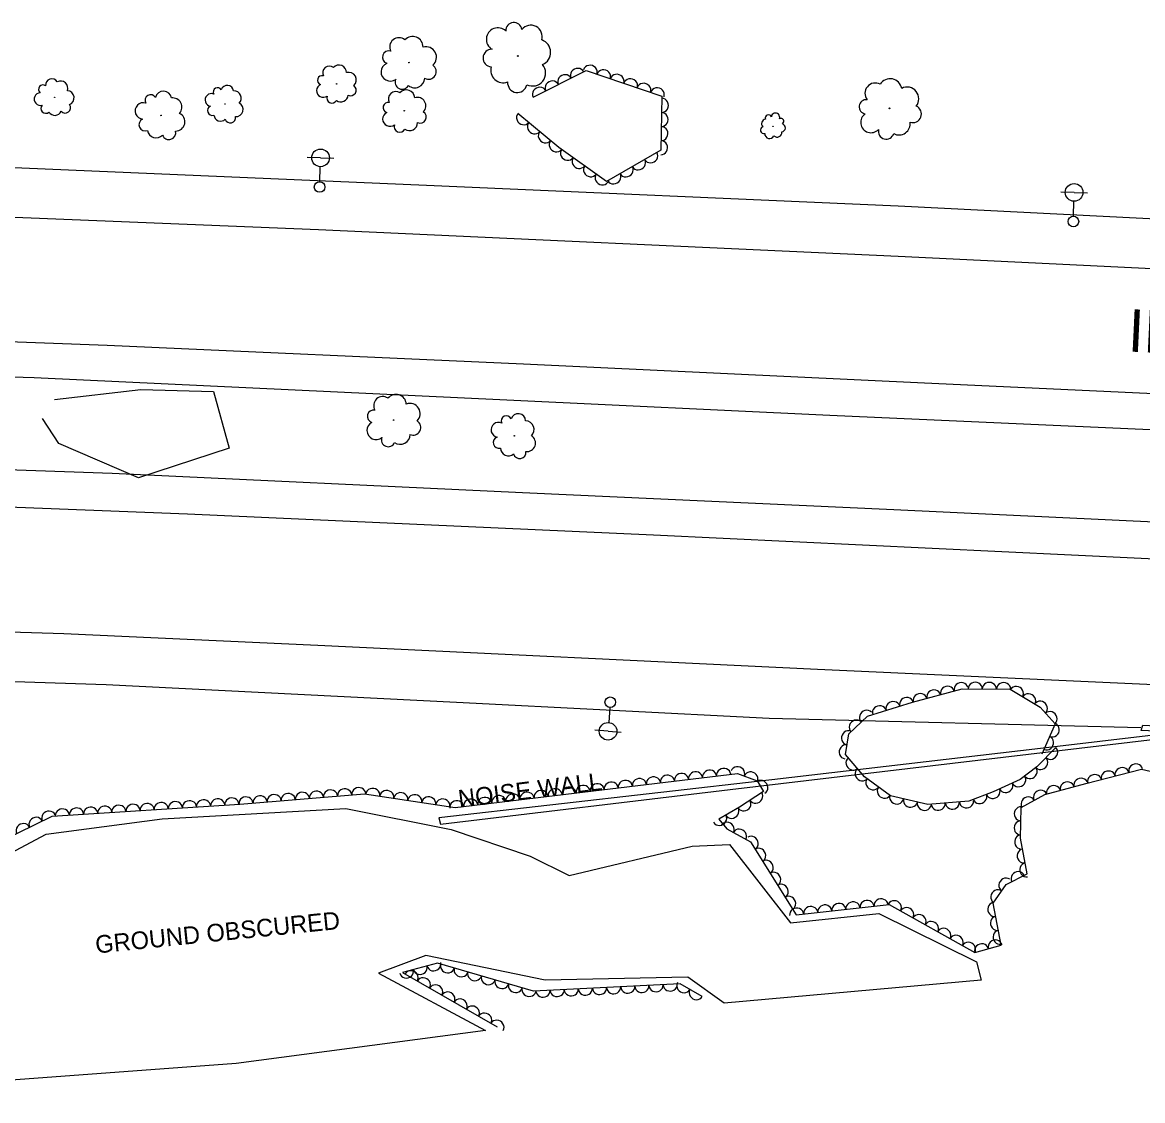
# Model space of a CAD drawing. Extents: x 1722896 to 1754269, y 648279 to 666297.
# Drawn here: x 1735088.8 to 1735405.4, y 649761.9 to 650066.8 of the extents above; entities that cross this region are included whole.
import ezdxf

# ---------------------------------------------------------------- set-up
doc = ezdxf.new("R2010")
doc.units = 0
for name, color, linetype in [('DESIGN - SCRATCH - User 1', 7, 'Continuous'), ('DESIGN - SHEET - Linework', 7, 'Continuous'), ('SURVEY - CENTERLINE - Preliminary', 7, 'Continuous'), ('SURVEY - CENTERLINE - Preliminary Text', 7, 'Continuous'), ('SURVEY - DTM - Breaklines', 7, 'Continuous'), ('SURVEY - VEGETATION - Features with Text', 7, 'Continuous')]:
    doc.layers.add(name, color=color, linetype=linetype)

msp = doc.modelspace()

# ---------------------------------------------------------------- linework, layer by layer
at = {"layer": 'DESIGN - SCRATCH - User 1'}
for points in [[(1736125.57, 649832.22), (1736052, 649835.69), (1735962.55, 649840.28), (1735874.14, 649844.23), (1735782.88, 649848.59), (1735690.56, 649853.1), (1735584.95, 649857.91), (1735489.6, 649862.8), (1735405.06, 649866.54), (1735405.54, 649868.02), (1735523.66, 649861.97), (1735640.52, 649856.46), (1735766.53, 649850.84), (1735910.71, 649843.59), (1736023.76, 649838.28), (1736125.36, 649833.07), (1736125.43, 649832.78)], [(1736122.99, 649831.1), (1736016.28, 649835.92), (1735895.24, 649841.71), (1735795.47, 649846.49), (1735691.61, 649851.66), (1735438.18, 649863.96), (1735410.18, 649865.44), (1735376.63, 649861.4), (1735300.66, 649852.57), (1735206.55, 649841.81), (1735207.01, 649840.09), (1735288.87, 649849.86), (1735408.97, 649864.1), (1735508.79, 649859.25), (1735631.46, 649852.89), (1735768.89, 649846.11), (1735913.81, 649839.55), (1736098.39, 649830.52), (1736123.6, 649830.14), (1736122.99, 649831.1)]]:
    msp.add_lwpolyline(points, dxfattribs=at)
at = {"layer": 'SURVEY - CENTERLINE - Preliminary'}
msp.add_lwpolyline([(1735076.7, 649827.2), (1735095.51, 649837.18), (1735128.34, 649841.59), (1735180.2, 649844.45), (1735209.98, 649838.58), (1735232.34, 649830.98), (1735243.31, 649825.58), (1735278.08, 649833.8), (1735288.63, 649834.27), (1735305.89, 649812.18), (1735330.9, 649814.81), (1735358.45, 649801.09), (1735359.83, 649795.97), (1735287.15, 649789.42), (1735276.94, 649796.81), (1735236.54, 649795.93), (1735202.82, 649802.89), (1735189.45, 649797.96), (1735219.72, 649781.72), (1735149.19, 649772.4), (1735007.98, 649761.88)], dxfattribs=at)
at = {"layer": 'SURVEY - CENTERLINE - Preliminary Text'}
for points in [[(1734803.4, 650032.68), (1734827.69, 650032.48), (1734837.6, 650045.67), (1734837.9, 650047.45), (1734845.34, 650046.78), (1734846.22, 650043.52), (1734851.71, 650037.18), (1734860.15, 650033.38), (1734871.97, 650031.21), (1734929.74, 650030.46), (1735009.09, 650028.27), (1735081.96, 650025.96), (1735202.98, 650020.72), (1735336.37, 650014.89), (1735439.19, 650009.66), (1735530.65, 650005.69), (1735633.43, 650000.85), (1735717.75, 649994.82)], [(1734801.3, 650017.98), (1734888.78, 650017.27), (1735021.55, 650014.3), (1735172.47, 650008.23), (1735336.34, 650000.62), (1735454.7, 649994.91), (1735587.36, 649988.74), (1735712.05, 649982.98), (1735840.87, 649976.92), (1735984.37, 649970.3), (1736092.09, 649964.88)], [(1736101.54, 649928.7), (1736006.16, 649933.46), (1735880.21, 649939.56), (1735748.76, 649945.95), (1735627.51, 649951.37), (1735497.88, 649957.54), (1735343.84, 649964.74), (1735230.48, 649970.1), (1735112.76, 649975.41), (1735016.43, 649978.98), (1734962.71, 649980.17), (1734894.1, 649981.87), (1734839.69, 649982.38), (1734794.4, 649982.56)], [(1736101.93, 649922.65), (1736050.98, 649922.65), (1735995.89, 649924.39), (1735920.66, 649927.88), (1735838.81, 649931.24), (1735708.52, 649937.02), (1735605.24, 649941.91), (1735512.12, 649946.44), (1735413.86, 649951.28), (1735317.01, 649955.64), (1735225.69, 649959.93), (1735092.13, 649966.3), (1734984.72, 649969.55), (1734897.54, 649971.87), (1734792.12, 649972.57)], [(1736111.95, 649886.7), (1736079.72, 649890.71), (1736045.22, 649894.04), (1736016.27, 649896.24), (1735970.8, 649898.56), (1735907.83, 649901.84), (1735837.92, 649905.3), (1735746.37, 649909.61), (1735645.26, 649914.29), (1735548.99, 649918.79), (1735440.68, 649923.95), (1735335.11, 649928.94), (1735230.18, 649933.73), (1735114.16, 649939.25), (1735000.82, 649943.19), (1734895.61, 649945.58), (1734787.04, 649947.12)], [(1734784.99, 649936.17), (1734889.45, 649935.44), (1735007.55, 649932.76), (1735135.46, 649927.81), (1735267.22, 649921.83), (1735405.06, 649915.29), (1735503.12, 649910.67), (1735619.55, 649905.25), (1735767.86, 649898.15), (1735895.41, 649892.26), (1736034.24, 649885.3), (1736113.19, 649881.18)], [(1736121.58, 649845.34), (1736049.16, 649848.84), (1735920.04, 649854.96), (1735819.26, 649859.73), (1735696.13, 649865.54), (1735566.8, 649871.82), (1735439.69, 649878.05), (1735313.53, 649883.79), (1735172.26, 649890.54), (1735100.48, 649893.87), (1734984.26, 649897.48), (1734863.2, 649900.07), (1734777.78, 649900.91)], [(1734774.92, 649886.74), (1734816.87, 649886.67), (1734827.3, 649881.08), (1734834.72, 649874.14), (1734839.28, 649869.61), (1734843.38, 649869.89), (1734848.06, 649874.41), (1734856.45, 649881.87), (1734863.69, 649885.45), (1734899.09, 649885.14), (1734955.03, 649884.08), (1735031.82, 649882.21), (1735112.46, 649879.54), (1735211.51, 649874.51), (1735299.88, 649870), (1735404.99, 649867.35)]]:
    msp.add_lwpolyline(points, dxfattribs=at)
at = {"layer": 'SURVEY - DTM - Breaklines'}
for p, q in [((1735173.07, 650028.46), (1735169.33, 650028.58)), ((1735173.07, 650028.46), (1735176.82, 650028.34)), ((1735172.86, 650021.71), (1735172.99, 650025.96)), ((1735386.09, 650018.7), (1735382.34, 650018.79)), ((1735386.09, 650018.7), (1735389.84, 650018.61)), ((1735385.93, 650011.95), (1735386.03, 650016.2)), ((1735254.85, 649873.03), (1735254.53, 649868.8)), ((1735254.34, 649866.3), (1735250.61, 649866.59)), ((1735254.34, 649866.3), (1735258.08, 649866.02))]:
    msp.add_line(p, q, dxfattribs=at)
for centre, radius in [((1735173.07, 650028.46), 2.5), ((1735172.81, 650020.21), 1.5), ((1735386.09, 650018.7), 2.5), ((1735385.89, 650010.45), 1.5), ((1735254.97, 649874.53), 1.5), ((1735254.34, 649866.3), 2.5)]:
    msp.add_circle(centre, radius, dxfattribs=at)
at = {"layer": 'SURVEY - VEGETATION - Features with Text'}
for points in [[(1735233.13, 650045.61), (1735248.19, 650053.12), (1735269.56, 650045.93), (1735269.28, 650030.59), (1735253.91, 650021.8), (1735240.47, 650031.38), (1735228.87, 650041.04)], [(1735097.89, 649960.09), (1735122.28, 649962.93), (1735142.81, 649962.42), (1735147.22, 649946.33), (1735121.58, 649937.96), (1735099.04, 649947.65), (1735094.51, 649954.78)], [(1735380.9, 649861.76), (1735375.54, 649856.22), (1735370.84, 649852.71), (1735363.18, 649849.23), (1735356.31, 649846.57), (1735344.77, 649845.61), (1735334.16, 649848.02), (1735326.82, 649853.43), (1735321.44, 649859.72), (1735322.4, 649865.57), (1735327.66, 649870.62), (1735340.38, 649874.51), (1735354.49, 649878.31), (1735367.99, 649878.2), (1735376.45, 649873.09), (1735380.77, 649868.4), (1735376.98, 649859.82)], [(1735078.09, 649833), (1735097.16, 649842.29), (1735150.24, 649845.73), (1735185.49, 649848.64), (1735211.15, 649844.75), (1735290.94, 649854.42), (1735296.47, 649852.27), (1735298.32, 649849.32), (1735291.53, 649844.88), (1735285.62, 649841.43), (1735287.89, 649838.75), (1735294.65, 649835.05), (1735307.5, 649814.44), (1735333.85, 649817.31), (1735357.98, 649803.8), (1735365.47, 649805.88), (1735363.21, 649817.69), (1735366.85, 649822.97), (1735372.79, 649826.03), (1735370.98, 649836.07), (1735371.1, 649844.78), (1735377.84, 649848.41), (1735389.43, 649851.55), (1735405.14, 649855.62), (1735420.65, 649852.03)], [(1735280.99, 649791.35), (1735274.71, 649794.86), (1735233.29, 649792.84), (1735206.12, 649800.72), (1735196.24, 649798.12), (1735222.99, 649782.71)]]:
    msp.add_lwpolyline(points, dxfattribs=at)
for centre, radius in [((1735228.83, 650057.25), 0.114), ((1735198.05, 650055.4), 0.0914), ((1735177.6, 650049.38), 0.0657), ((1735097.91, 650045.55), 0.0626), ((1735146.04, 650043.66), 0.0623), ((1735128, 650040.45), 0.0808), ((1735196.73, 650041.76), 0.0725), ((1735333.89, 650042.46), 0.102), ((1735300.96, 650037.36), 0.0415), ((1735193.71, 649954.31), 0.0894), ((1735227.85, 649949.86), 0.0742)]:
    msp.add_circle(centre, radius, dxfattribs=at)
for centre, radius, start, end in [((1735227.7, 650064.51), 2.25, 6.1354, 184.881), ((1735232.47, 650062.69), 3.27, 344.0192, 140.8081), ((1735195.23, 650059.8), 2.62, 50.446, 207.2349), ((1735199.08, 650059.79), 2.98, 359.4988, 137.023), ((1735223.2, 650061.97), 3.27, 46.1561, 239.5758), ((1735202.89, 650056.92), 2.96, 310.3946, 106.2331), ((1735234.38, 650058.27), 3.73, 293.072, 70.5962), ((1735192.36, 650056.89), 1.8, 72.5622, 251.3078), ((1735221.49, 650056.67), 2.49, 88.7747, 266.0939), ((1735175.53, 650052.52), 1.88, 51.0798, 207.8687), ((1735178.3, 650052.55), 2.15, 0.1325, 137.6567), ((1735192.79, 650052.77), 2.61, 112.5829, 306.0025), ((1735203.57, 650052.86), 2.19, 240.6475, 55.6478), ((1735224.71, 650053.22), 3.52, 164.0618, 290.9075), ((1735232.99, 650052.47), 3.7, 243.9678, 39.8063), ((1735097.12, 650049.05), 1.79, 30.5676, 187.3565), ((1735099.59, 650048.15), 2.04, 339.6203, 117.1445), ((1735173.49, 650050.41), 1.29, 73.1959, 251.9416), ((1735181.06, 650050.51), 2.13, 311.0283, 106.8668), ((1735196.13, 650049.83), 1.99, 155.2015, 332.5207), ((1735199.69, 650051.08), 2.82, 230.4886, 357.3342), ((1735228.68, 650049.65), 2.73, 174.2207, 349.221), ((1735334.09, 650047.5), 3.33, 10.4122, 147.9364), ((1735093.91, 650045.09), 1.79, 92.7044, 286.1241), ((1735094.59, 650047.84), 1.23, 52.6837, 231.4294), ((1735101.38, 650045.41), 2.03, 290.5161, 86.3546), ((1735128.66, 650045.02), 2.32, 9.5752, 166.3641), ((1735142.21, 650044.84), 1.78, 68.901, 262.3207), ((1735143.94, 650047.07), 1.22, 28.8803, 207.626), ((1735146.72, 650047.16), 1.78, 6.7642, 163.5531), ((1735148.61, 650045.34), 2.03, 315.8169, 93.3411), ((1735173.83, 650047.45), 1.88, 113.2166, 306.6363), ((1735181.59, 650047.6), 1.57, 241.2812, 56.2815), ((1735194.3, 650045.12), 2.08, 53.7497, 210.5386), ((1735197.34, 650045.29), 2.37, 2.8024, 140.3266), ((1735329.87, 650046.7), 2.92, 61.3595, 218.1484), ((1735338.88, 650045.16), 3.31, 321.308, 117.1465), ((1735095.37, 650042.41), 1.36, 135.3231, 312.6422), ((1735100.88, 650042.63), 1.5, 220.769, 35.7693), ((1735122.96, 650041.73), 2.31, 71.712, 265.1317), ((1735125.06, 650044.73), 1.59, 31.6913, 210.437), ((1735131.22, 650042.79), 2.64, 318.6279, 96.1522), ((1735149.14, 650042.13), 2.02, 266.7127, 62.5512), ((1735176.26, 650045.36), 1.43, 155.8353, 333.1544), ((1735178.81, 650046.29), 2.03, 231.1223, 357.968), ((1735192.16, 650042.68), 1.43, 75.8658, 254.6115), ((1735200.5, 650043.19), 2.35, 313.6982, 109.5367), ((1735327.34, 650042.9), 2.01, 83.4756, 262.2213), ((1735097.96, 650042.39), 1.93, 210.6101, 337.4558), ((1735132.11, 650038.66), 2.62, 269.5237, 65.3622), ((1735142.47, 650041.82), 1.35, 111.5197, 288.8388), ((1735144.82, 650040.76), 1.92, 186.8067, 313.6524), ((1735192.69, 650039.44), 2.07, 115.8865, 309.3062), ((1735201.23, 650040), 1.73, 243.9511, 58.9514), ((1735299.68, 650039.71), 0.903, 22.7562, 200.0753), ((1735301.69, 650039.93), 1.19, 340.1375, 173.5572), ((1735328.68, 650038.48), 2.92, 123.4963, 316.916), ((1735340.49, 650040.85), 2.44, 251.5609, 66.5612), ((1735123.49, 650037.83), 1.76, 114.3307, 291.6498), ((1735147.57, 650039.81), 1.49, 196.9656, 11.9659), ((1735195.47, 650037.26), 1.58, 158.5052, 335.8243), ((1735198.23, 650038.42), 2.24, 233.7922, 0.6379), ((1735298.41, 650036.29), 0.992, 108.2021, 283.2024), ((1735299.01, 650038.14), 1.28, 98.0432, 224.8889), ((1735303.2, 650038.81), 0.816, 300.1168, 118.8624), ((1735303.3, 650036.96), 1.19, 278.0007, 74.7896), ((1735336.6, 650038.08), 3.15, 241.402, 8.2477), ((1735126.59, 650036.61), 2.49, 189.6177, 316.4634), ((1735130.22, 650035.55), 1.93, 199.7766, 14.7769), ((1735299.99, 650035.28), 1.35, 177.9492, 333.7877), ((1735302.12, 650035.67), 1.35, 227.0534, 4.5776), ((1735332.97, 650035.95), 2.22, 166.115, 343.4341), ((1735194.4, 649958.66), 2.92, 3.5245, 141.0487), ((1735190.65, 649958.41), 2.56, 54.4718, 211.2607), ((1735198.32, 649956.12), 2.9, 314.4203, 110.2588), ((1735188.05, 649955.37), 1.76, 76.5879, 255.3336), ((1735225.61, 649954.07), 1.46, 25.3183, 204.064), ((1735228.92, 649953.97), 2.13, 3.2022, 159.9911), ((1735188.75, 649951.38), 2.56, 116.6086, 310.0283), ((1735199.27, 649952.21), 2.14, 244.6732, 59.6735), ((1735223.39, 649951.55), 2.12, 65.339, 258.7587), ((1735231.03, 649951.67), 2.42, 312.2549, 89.7791), ((1735192.22, 649948.74), 1.95, 159.2273, 336.5464), ((1735195.6, 649950.21), 2.76, 234.5143, 1.36), ((1735223.47, 649947.94), 1.61, 107.9577, 285.2768), ((1735231.42, 649947.82), 2.41, 263.1507, 58.9892), ((1735226.18, 649946.51), 2.29, 183.2447, 310.0904), ((1735229.38, 649945.17), 1.77, 193.4036, 8.4039)]:
    msp.add_arc(centre, radius, start, end, dxfattribs=at)
for centre, major_axis in [((1735245.66, 650051.86), (1.79, 0.89)), ((1735249.3, 650052.74), (1.9, -0.64)), ((1735253.09, 650051.47), (1.9, -0.64)), ((1735238.5, 650048.29), (1.79, 0.89)), ((1735242.08, 650050.07), (1.79, 0.89)), ((1735256.88, 650050.19), (1.9, -0.64)), ((1735260.68, 650048.92), (1.9, -0.64)), ((1735264.47, 650047.64), (1.9, -0.64)), ((1735234.92, 650046.51), (1.79, 0.89)), ((1735268.26, 650046.37), (1.9, -0.64)), ((1735269.52, 650043.3), (-0.04, -2)), ((1735230.43, 650039.75), (-1.54, 1.28)), ((1735269.44, 650039.31), (-0.04, -2)), ((1735233.5, 650037.19), (-1.54, 1.28)), ((1735269.37, 650035.31), (-0.04, -2)), ((1735236.57, 650034.63), (-1.54, 1.28)), ((1735239.65, 650032.07), (-1.54, 1.28)), ((1735242.86, 650029.69), (-1.63, 1.16)), ((1735269.29, 650031.31), (-0.04, -2)), ((1735246.11, 650027.36), (-1.63, 1.16)), ((1735262.96, 650026.97), (-1.74, -0.99)), ((1735266.43, 650028.96), (-1.74, -0.99)), ((1735249.37, 650025.04), (-1.63, 1.16)), ((1735259.49, 650024.99), (-1.74, -0.99)), ((1735252.63, 650022.72), (-1.63, 1.16)), ((1735256.01, 650023), (-1.74, -0.99)), ((1735350.29, 649877.18), (1.93, 0.52)), ((1735354.16, 649878.22), (1.93, 0.52)), ((1735358.14, 649878.28), (2, -0.02)), ((1735362.14, 649878.25), (2, -0.02)), ((1735366.14, 649878.21), (2, -0.02)), ((1735369.83, 649877.08), (1.71, -1.03)), ((1735338.72, 649874), (1.91, 0.58)), ((1735342.57, 649875.1), (1.93, 0.52)), ((1735346.43, 649876.14), (1.93, 0.52)), ((1735373.26, 649875.02), (1.71, -1.03)), ((1735327.35, 649870.32), (1.44, 1.39)), ((1735331.07, 649871.66), (1.91, 0.58)), ((1735334.9, 649872.83), (1.91, 0.58)), ((1735376.64, 649872.89), (1.35, -1.47)), ((1735324.46, 649867.55), (1.44, 1.39)), ((1735379.35, 649869.95), (1.35, -1.47)), ((1735322.21, 649864.45), (0.32, 1.97)), ((1735380.01, 649866.67), (-0.81, -1.83)), ((1735378.39, 649863.01), (-0.81, -1.83)), ((1735321.57, 649860.5), (0.32, 1.97)), ((1735379.51, 649860.32), (-1.39, -1.44)), ((1735290.99, 649854.4), (1.86, -0.72)), ((1735323.52, 649857.28), (-1.3, 1.52)), ((1735376.72, 649857.45), (-1.39, -1.44)), ((1735403.51, 649855.2), (1.94, 0.5)), ((1735267.17, 649851.54), (1.99, 0.24)), ((1735271.14, 649852.02), (1.99, 0.24)), ((1735275.11, 649852.5), (1.99, 0.24)), ((1735279.08, 649852.98), (1.99, 0.24)), ((1735283.05, 649853.46), (1.99, 0.24)), ((1735287.02, 649853.94), (1.99, 0.24)), ((1735294.72, 649852.95), (1.86, -0.72)), ((1735326.12, 649854.24), (-1.3, 1.52)), ((1735370.45, 649852.53), (-1.82, -0.83)), ((1735373.7, 649854.85), (-1.6, -1.2)), ((1735391.9, 649852.19), (1.94, 0.5)), ((1735395.77, 649853.19), (1.94, 0.5)), ((1735399.64, 649854.19), (1.94, 0.5)), ((1735183.87, 649848.51), (1.99, 0.16)), ((1735187.84, 649848.28), (1.98, -0.3)), ((1735243.34, 649848.65), (1.99, 0.24)), ((1735247.31, 649849.13), (1.99, 0.24)), ((1735251.28, 649849.61), (1.99, 0.24)), ((1735255.25, 649850.09), (1.99, 0.24)), ((1735259.22, 649850.57), (1.99, 0.24)), ((1735263.2, 649851.06), (1.99, 0.24)), ((1735297.6, 649850.47), (1.07, -1.69)), ((1735329.18, 649851.69), (-1.61, 1.19)), ((1735332.4, 649849.32), (-1.61, 1.19)), ((1735366.81, 649850.88), (-1.82, -0.83)), ((1735380.31, 649849.08), (1.93, 0.52)), ((1735384.17, 649850.12), (1.93, 0.52)), ((1735388.03, 649851.17), (1.93, 0.52)), ((1735144, 649845.33), (2, 0.13)), ((1735147.99, 649845.58), (2, 0.13)), ((1735151.98, 649845.87), (1.99, 0.16)), ((1735155.97, 649846.2), (1.99, 0.16)), ((1735159.96, 649846.53), (1.99, 0.16)), ((1735163.94, 649846.86), (1.99, 0.16)), ((1735167.93, 649847.19), (1.99, 0.16)), ((1735171.92, 649847.52), (1.99, 0.16)), ((1735175.9, 649847.85), (1.99, 0.16)), ((1735179.89, 649848.18), (1.99, 0.16)), ((1735191.8, 649847.69), (1.98, -0.3)), ((1735195.75, 649847.09), (1.98, -0.3)), ((1735199.71, 649846.49), (1.98, -0.3)), ((1735203.66, 649845.89), (1.98, -0.3)), ((1735207.62, 649845.29), (1.98, -0.3)), ((1735215.54, 649845.28), (1.99, 0.24)), ((1735219.52, 649845.76), (1.99, 0.24)), ((1735223.49, 649846.25), (1.99, 0.24)), ((1735227.46, 649846.73), (1.99, 0.24)), ((1735231.43, 649847.21), (1.99, 0.24)), ((1735235.4, 649847.69), (1.99, 0.24)), ((1735239.37, 649848.17), (1.99, 0.24)), ((1735296.11, 649847.88), (-1.67, -1.09)), ((1735335.93, 649847.62), (-1.95, 0.44)), ((1735339.83, 649846.73), (-1.95, 0.44)), ((1735359.43, 649847.78), (-1.87, -0.72)), ((1735363.16, 649849.23), (-1.87, -0.72)), ((1735373.05, 649845.83), (1.76, 0.95)), ((1735376.57, 649847.72), (1.76, 0.95)), ((1735096.21, 649841.83), (1.8, 0.88)), ((1735100.09, 649842.48), (2, 0.13)), ((1735104.09, 649842.74), (2, 0.13)), ((1735108.08, 649843), (2, 0.13)), ((1735112.07, 649843.26), (2, 0.13)), ((1735116.06, 649843.52), (2, 0.13)), ((1735120.05, 649843.78), (2, 0.13)), ((1735124.04, 649844.03), (2, 0.13)), ((1735128.04, 649844.29), (2, 0.13)), ((1735132.03, 649844.55), (2, 0.13)), ((1735136.02, 649844.81), (2, 0.13)), ((1735140.01, 649845.07), (2, 0.13)), ((1735211.57, 649844.8), (1.99, 0.24)), ((1735289.35, 649843.61), (-1.73, -1.01)), ((1735292.77, 649845.69), (-1.67, -1.09)), ((1735343.73, 649845.84), (-1.95, 0.44)), ((1735347.69, 649845.85), (-1.99, -0.17)), ((1735351.68, 649846.18), (-1.99, -0.17)), ((1735355.66, 649846.52), (-1.99, -0.17)), ((1735371.07, 649842.99), (0.03, 2)), ((1735092.61, 649840.08), (1.8, 0.88)), ((1735285.9, 649841.59), (-1.73, -1.01)), ((1735288.04, 649838.67), (1.75, -0.96)), ((1735371.02, 649838.99), (0.03, 2)), ((1735089.02, 649838.32), (1.8, 0.88)), ((1735291.54, 649836.75), (1.75, -0.96)), ((1735294.89, 649834.66), (1.06, -1.7)), ((1735371.17, 649835.01), (-0.35, 1.97)), ((1735297.01, 649831.26), (1.06, -1.7)), ((1735371.88, 649831.07), (-0.35, 1.97)), ((1735299.12, 649827.87), (1.06, -1.7)), ((1735372.59, 649827.14), (-0.35, 1.97)), ((1735301.24, 649824.48), (1.06, -1.7)), ((1735366.74, 649822.81), (1.14, 1.65)), ((1735370.23, 649824.71), (1.78, 0.92)), ((1735303.36, 649821.08), (1.06, -1.7)), ((1735364.47, 649819.52), (1.14, 1.65)), ((1735305.47, 649817.69), (1.06, -1.7)), ((1735327.56, 649816.62), (1.99, 0.22)), ((1735331.53, 649817.05), (1.99, 0.22)), ((1735335.31, 649816.49), (1.75, -0.98)), ((1735307.67, 649814.46), (1.99, 0.22)), ((1735311.65, 649814.89), (1.99, 0.22)), ((1735315.63, 649815.33), (1.99, 0.22)), ((1735319.6, 649815.76), (1.99, 0.22)), ((1735323.58, 649816.19), (1.99, 0.22)), ((1735338.8, 649814.54), (1.75, -0.98)), ((1735363.55, 649815.94), (-0.38, 1.96)), ((1735342.29, 649812.58), (1.75, -0.98)), ((1735345.78, 649810.63), (1.75, -0.98)), ((1735364.3, 649812.01), (-0.38, 1.96)), ((1735349.27, 649808.68), (1.75, -0.98)), ((1735365.05, 649808.08), (-0.38, 1.96)), ((1735352.76, 649806.72), (1.75, -0.98)), ((1735356.25, 649804.77), (1.75, -0.98)), ((1735359.92, 649804.34), (1.93, 0.54)), ((1735363.78, 649805.41), (1.93, 0.54)), ((1735201.24, 649799.43), (-1.93, -0.51)), ((1735205.1, 649800.45), (-1.93, -0.51)), ((1735208.95, 649799.89), (-1.92, 0.56)), ((1735197.37, 649798.41), (-1.93, -0.51)), ((1735198.7, 649796.7), (1.73, -1)), ((1735202.16, 649794.7), (1.73, -1)), ((1735212.79, 649798.78), (-1.92, 0.56)), ((1735216.64, 649797.67), (-1.92, 0.56)), ((1735220.48, 649796.55), (-1.92, 0.56)), ((1735205.63, 649792.71), (1.73, -1)), ((1735224.32, 649795.44), (-1.92, 0.56)), ((1735228.16, 649794.33), (-1.92, 0.56)), ((1735232, 649793.21), (-1.92, 0.56)), ((1735239.94, 649793.17), (-2, -0.1)), ((1735243.94, 649793.36), (-2, -0.1)), ((1735247.93, 649793.56), (-2, -0.1)), ((1735251.93, 649793.75), (-2, -0.1)), ((1735255.92, 649793.95), (-2, -0.1)), ((1735259.92, 649794.14), (-2, -0.1)), ((1735263.91, 649794.34), (-2, -0.1)), ((1735267.91, 649794.53), (-2, -0.1)), ((1735271.9, 649794.73), (-2, -0.1)), ((1735275.75, 649794.28), (-1.75, 0.98)), ((1735279.24, 649792.33), (-1.75, 0.98)), ((1735209.1, 649790.71), (1.73, -1)), ((1735212.56, 649788.71), (1.73, -1)), ((1735235.95, 649792.97), (-2, -0.1)), ((1735216.03, 649786.72), (1.73, -1)), ((1735219.49, 649784.72), (1.73, -1)), ((1735222.96, 649782.72), (1.73, -1))]:
    msp.add_ellipse(centre, major_axis=major_axis, ratio=0.940188, start_param=0, end_param=3.141593, dxfattribs=at)

# ---------------------------------------------------------------- texts
at = {"layer": 'DESIGN - SCRATCH - User 1'}
msp.add_text('NOISE WALL', height=5, rotation=7.0932, dxfattribs=at).set_placement((1735212.29, 649844.68))
at = {"layer": 'DESIGN - SHEET - Linework'}
msp.add_text('INTERSTATE 440', height=12, rotation=357.2764, dxfattribs=at).set_placement((1735401.15, 649973.71))
at = {"layer": 'SURVEY - CENTERLINE - Preliminary'}
msp.add_text('GROUND OBSCURED', height=5, rotation=5.755, dxfattribs=at).set_placement((1735109.65, 649803.47))

doc.saveas('drawing.dxf')
